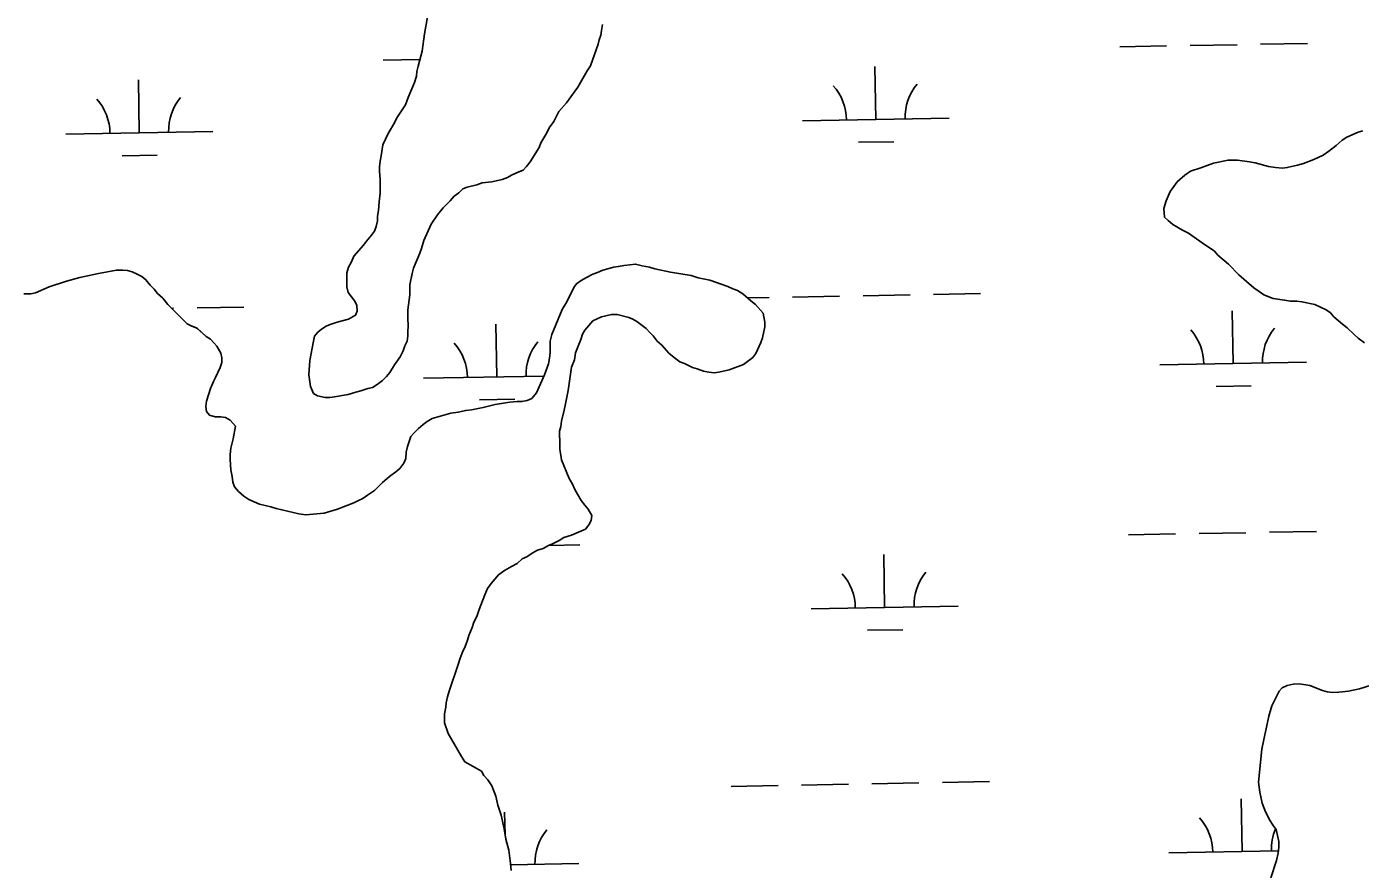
# Model space of a CAD drawing. Extents: x 3957609 to 3995875, y 234277 to 260273.
# Drawn here: x 3969026 to 3969934, y 255324 to 255898 of the extents above; entities that cross this region are included whole.
import ezdxf

# ---------------------------------------------------------------- set-up
doc = ezdxf.new("R2010")
doc.units = 0
for name, color, linetype in [('V-GRID-MAJR', 7, 'Continuous'), ('V-TOPO-SHOR', 7, 'Continuous'), ('V-WETL-SWMP', 7, 'Continuous')]:
    doc.layers.add(name, color=color, linetype=linetype)

msp = doc.modelspace()

# ---------------------------------------------------------------- linework, layer by layer
at = {"layer": 'V-GRID-MAJR'}
msp.add_spline([(3961591.061, 254847.703), (3966908.859, 254947.105), (3972226.642, 255047.279), (3977544.411, 255148.228), (3982862.165, 255249.95), (3988179.905, 255352.445), (3993497.629, 255455.714), (3993497.63, 255455.714)], degree=3, dxfattribs=at)
at = {"layer": 'V-TOPO-SHOR'}
for points in [[(3969299.755, 255910.178), (3969296.64, 255893.603), (3969295.089, 255881.766), (3969292.353, 255871.503), (3969291.573, 255867.952), (3969291.188, 255864.796), (3969290.014, 255860.452), (3969285.699, 255850.187), (3969283.739, 255845.053), (3969277.843, 255836.361), (3969276.274, 255832.808), (3969271.953, 255825.698), (3969268.422, 255817.798), (3969267.642, 255813.459), (3969267.257, 255810.303), (3969266.477, 255806.749), (3969266.092, 255802.805), (3969266.1, 255799.649), (3969266.505, 255794.523), (3969266.53, 255785.055), (3969265.754, 255779.136), (3969265.375, 255773.22), (3969264.595, 255769.271), (3969264.603, 255766.115), (3969263.822, 255762.171), (3969262.647, 255759.013), (3969260.681, 255756.246), (3969257.142, 255752.291), (3969255.176, 255749.526), (3969248.487, 255742.016), (3969246.918, 255738.068), (3969244.956, 255734.512), (3969243.783, 255730.566), (3969243.805, 255721.098), (3969244.602, 255717.156), (3969246.978, 255714.401), (3969249.351, 255711.249), (3969250.541, 255708.493), (3969250.945, 255704.548), (3969249.767, 255701.783), (3969245.042, 255699.012), (3969237.158, 255697.02), (3969232.429, 255695.43), (3969229.668, 255694.24), (3969226.518, 255692.26), (3969224.157, 255690.284), (3969221.795, 255687.517), (3969221.015, 255683.964), (3969218.68, 255670.942), (3969217.917, 255661.077), (3969219.119, 255653.192), (3969221.101, 255648.464), (3969223.866, 255646.893), (3969228.998, 255645.721), (3969232.152, 255645.73)], [(3969232.152, 255645.73), (3969235.308, 255646.131), (3969244.772, 255647.732), (3969249.894, 255649.322), (3969253.443, 255650.118), (3969258.172, 255651.71), (3969261.326, 255652.504), (3969264.478, 255654.485), (3969268.021, 255657.256), (3969270.775, 255660.023), (3969273.137, 255662.789), (3969276.278, 255667.926), (3969280.211, 255673.457), (3969282.173, 255677.406), (3969283.346, 255680.959), (3969284.919, 255684.119), (3969285.304, 255687.671), (3969285.296, 255690.824), (3969285.683, 255693.982), (3969285.273, 255700.292), (3969285.261, 255705.421), (3969286.813, 255715.681), (3969286.797, 255722.384), (3969288.355, 255730.277), (3969289.136, 255733.83), (3969293.451, 255744.097), (3969294.626, 255747.255), (3969296.191, 255752.781), (3969301.293, 255763.838), (3969305.616, 255770.16), (3969309.548, 255774.903), (3969314.271, 255779.648), (3969317.023, 255782.81), (3969320.173, 255785.184), (3969322.93, 255787.953), (3969325.686, 255789.143), (3969332.39, 255790.736), (3969335.937, 255791.928), (3969342.64, 255792.735), (3969349.736, 255794.328), (3969353.283, 255795.52), (3969356.042, 255797.105), (3969359.98, 255799.088), (3969363.923, 255800.673), (3969366.284, 255803.047), (3969368.641, 255806.209), (3969374.929, 255816.084), (3969376.104, 255819.242), (3969380.032, 255825.958), (3969381.603, 255829.513), (3969384.749, 255833.859), (3969386.32, 255836.624), (3969388.282, 255840.572), (3969393.395, 255846.501), (3969399.292, 255854.8), (3969401.258, 255857.171), (3969407.543, 255868.232), (3969409.9, 255871.788), (3969414.994, 255886.394), (3969415.776, 255889.552), (3969416.951, 255892.71), (3969417.339, 255895.866), (3969418.117, 255899.815)], [(3969936.152, 255827.387), (3969932.998, 255826.59), (3969925.118, 255823.023), (3969921.968, 255821.042), (3969918.032, 255817.483), (3969912.914, 255813.524), (3969908.975, 255810.755), (3969902.672, 255807.978), (3969895.577, 255805.199), (3969891.635, 255804.007), (3969884.539, 255802.412), (3969881.385, 255802.01), (3969876.65, 255802.393), (3969871.915, 255803.17), (3969862.838, 255805.514), (3969858.889, 255806.295), (3969850.603, 255807.458), (3969844.293, 255807.444), (3969834.436, 255805.447), (3969825.765, 255802.27), (3969818.671, 255799.887), (3969814.732, 255797.116), (3969809.617, 255792.764), (3969807.257, 255789.604), (3969804.9, 255786.046), (3969802.154, 255779.728), (3969800.587, 255774.598), (3969800.997, 255768.681), (3969803.368, 255766.32), (3969806.53, 255763.567), (3969813.246, 255759.639), (3969817.194, 255757.675), (3969826.678, 255750.993), (3969834.975, 255745.492), (3969837.349, 255742.735), (3969844.463, 255736.442), (3969851.58, 255729.358), (3969856.721, 255724.637), (3969861.859, 255720.312), (3969865.414, 255717.952), (3969868.576, 255715.593), (3969874.892, 255713.242), (3969882.785, 255712.079), (3969886.732, 255711.298), (3969891.072, 255711.309), (3969894.623, 255710.923), (3969903.304, 255708.972), (3969911.201, 255705.441), (3969913.968, 255703.475), (3969916.342, 255700.718), (3969922.271, 255695.607), (3969925.433, 255693.247), (3969930.176, 255688.525), (3969932.943, 255686.165), (3969937.291, 255683.019)], [(3969302.007, 255631.303), (3969314.621, 255634.883), (3969319.747, 255635.686), (3969324.871, 255636.88), (3969328.816, 255637.286), (3969336.701, 255638.881), (3969344.981, 255640.874), (3969354.838, 255642.475), (3969359.964, 255642.883), (3969363.12, 255642.891), (3969366.669, 255643.688), (3969369.821, 255644.88), (3969372.967, 255648.83), (3969378.459, 255661.071), (3969381.204, 255668.575), (3969381.982, 255672.519), (3969382.369, 255676.071), (3969382.348, 255683.96), (3969383.522, 255688.697), (3969390.579, 255705.674), (3969393.723, 255710.811), (3969398.433, 255720.682), (3969400.4, 255723.056), (3969403.549, 255725.429), (3969407.094, 255727.41), (3969411.428, 255729.788), (3969414.58, 255730.978), (3969418.127, 255732.565), (3969421.674, 255733.361), (3969425.617, 255734.555), (3969428.77, 255734.957), (3969432.715, 255735.755), (3969440.602, 255736.562), (3969444.941, 255735.391), (3969450.072, 255734.615), (3969453.625, 255733.439), (3969464.281, 255731.098), (3969478.488, 255728.766), (3969483.225, 255727.199), (3969491.118, 255725.64), (3969503.355, 255721.331), (3969506.91, 255719.763), (3969510.068, 255718.585), (3969513.623, 255716.228), (3969519.157, 255711.507), (3969522.319, 255709.15), (3969527.462, 255703.246), (3969528.66, 255696.936), (3969528.668, 255693.782), (3969527.107, 255686.282), (3969525.932, 255683.124), (3969522.401, 255675.62), (3969520.435, 255672.855), (3969514.133, 255668.106), (3969504.282, 255664.532), (3969497.186, 255662.937), (3969494.03, 255662.535), (3969490.481, 255662.92), (3969486.928, 255663.701), (3969482.586, 255665.269), (3969479.428, 255666.05), (3969473.898, 255668.798), (3969470.74, 255669.974), (3969467.973, 255671.94), (3969463.23, 255675.872), (3969458.485, 255681.383), (3969455.323, 255684.136), (3969452.552, 255687.681), (3969450.18, 255690.04), (3969447.807, 255692.797), (3969441.484, 255697.513), (3969438.72, 255699.086), (3969435.955, 255700.262), (3969428.062, 255702.215), (3969424.117, 255702.205), (3969417.414, 255700.612), (3969411.506, 255697.837), (3969405.999, 255691.513), (3969404.428, 255688.748), (3969403.252, 255685.194), (3969399.724, 255676.114), (3969398.945, 255671.379), (3969396.986, 255666.244), (3969394.659, 255650.46), (3969392.707, 255641.384), (3969391.929, 255637.044), (3969389.975, 255629.544), (3969389.588, 255625.993), (3969388.808, 255622.837), (3969388.83, 255613.369), (3969388.839, 255610.213), (3969389.637, 255606.271), (3969390.039, 255603.117), (3969395.198, 255590.505), (3969397.573, 255586.567), (3969399.16, 255583.022), (3969403.517, 255575.536), (3969405.89, 255572.387), (3969408.266, 255569.632), (3969410.642, 255565.298), (3969410.257, 255561.747)], [(3969023.713, 255716.228), (3969028.448, 255716.238), (3969031.6, 255717.035), (3969041.057, 255721.004), (3969052.883, 255724.977), (3969061.947, 255727.365), (3969074.565, 255730.156), (3969086.785, 255732.552), (3969091.125, 255732.563), (3969094.283, 255732.176), (3969097.439, 255731.395), (3969100.992, 255729.824), (3969104.152, 255728.256), (3969106.919, 255725.894), (3969109.69, 255722.351), (3969112.457, 255719.597), (3969114.83, 255716.447), (3969118.39, 255713.299), (3969121.949, 255708.97), (3969134.997, 255695.985), (3969137.764, 255694.413), (3969141.71, 255692.846), (3969148.037, 255687.339), (3969150.802, 255685.373), (3969153.173, 255683.011), (3969155.152, 255680.65), (3969157.925, 255675.923), (3969158.721, 255672.769), (3969158.729, 255669.613), (3969157.554, 255666.06), (3969154.414, 255659.347), (3969152.843, 255656.582), (3969150.883, 255651.845), (3969148.141, 255643.159), (3969147.756, 255639.608), (3969148.16, 255636.061), (3969150.138, 255633.698), (3969154.085, 255632.524), (3969158.031, 255632.532), (3969161.187, 255632.147), (3969164.345, 255630.181), (3969167.906, 255626.247), (3969166.35, 255617.563), (3969164.787, 255611.249), (3969164.402, 255606.91), (3969164.411, 255603.358), (3969164.822, 255596.26), (3969165.623, 255591.922), (3969166.026, 255587.98), (3969167.216, 255584.826), (3969169.985, 255581.678), (3969173.545, 255578.531), (3969177.1, 255576.173), (3969184.206, 255573.034), (3969192.102, 255571.082), (3969195.655, 255569.906), (3969199.599, 255569.126), (3969211.046, 255566.394), (3969215.781, 255565.616), (3969228.4, 255566.83), (3969237.467, 255569.614), (3969248.501, 255573.98), (3969251.653, 255575.563), (3969254.805, 255576.755), (3969257.955, 255579.129), (3969262.682, 255582.297), (3969268.191, 255587.833), (3969272.914, 255591.787), (3969277.245, 255594.953), (3969280, 255597.327), (3969282.752, 255600.884), (3969283.93, 255604.042), (3969284.313, 255608.382), (3969285.091, 255612.329), (3969287.442, 255619.04), (3969289.408, 255621.412), (3969292.558, 255624.576), (3969295.706, 255627.345), (3969298.462, 255629.323), (3969302.007, 255631.303)], [(3969410.257, 255561.747), (3969408.686, 255558.982), (3969406.326, 255555.82), (3969396.869, 255551.853), (3969391.745, 255550.262), (3969388.595, 255548.284), (3969383.866, 255545.906), (3969381.107, 255544.716), (3969377.562, 255542.734), (3969373.622, 255541.542), (3969370.075, 255539.561), (3969366.532, 255537.186), (3969363.38, 255535.6), (3969359.837, 255532.436), (3969355.896, 255530.454), (3969351.17, 255527.681), (3969347.231, 255524.912), (3969342.12, 255518.983), (3969339.76, 255515.426), (3969337.798, 255511.082), (3969333.878, 255501.21), (3969332.312, 255496.473), (3969330.35, 255492.525), (3969329.174, 255488.971), (3969326.821, 255483.444), (3969326.041, 255480.286), (3969324.474, 255475.944), (3969322.51, 255471.994), (3969320.941, 255468.045), (3969319.77, 255463.703), (3969313.501, 255445.544), (3969312.327, 255441.597), (3969311.547, 255437.651), (3969311.162, 255434.495), (3969310.384, 255430.153), (3969310.398, 255423.841), (3969312.782, 255416.747), (3969321.894, 255400.991), (3969324.267, 255397.446), (3969335.548, 255390.885)], [(3969941.799, 255449.513), (3969933.916, 255447.127), (3969926.424, 255445.531), (3969919.721, 255444.727), (3969915.381, 255444.716), (3969911.83, 255445.101), (3969908.674, 255445.884), (3969899.987, 255449.412), (3969892.884, 255450.578), (3969888.546, 255450.172), (3969884.604, 255449.375), (3969881.057, 255447.788), (3969879.091, 255445.417), (3969873.987, 255435.543), (3969872.031, 255428.439), (3969870.473, 255420.939), (3969868.519, 255412.653), (3969867.354, 255405.944), (3969865.04, 255383.454), (3969865.844, 255376.749), (3969867.442, 255369.26), (3969869.822, 255363.347), (3969872.994, 255357.043), (3969874.972, 255353.894), (3969876.953, 255351.137)], [(3969355.702, 255323.315), (3969355.301, 255328.031), (3969354.107, 255337.069), (3969352.128, 255344.532), (3969350.938, 255351.606), (3969348.958, 255361.035), (3969346.588, 255367.714), (3969345.4, 255374.001), (3969342.638, 255381.071), (3969339.879, 255384.997), (3969337.125, 255388.136), (3969335.548, 255390.885)], [(3969876.953, 255351.137), (3969878.798, 255343.025), (3969878.804, 255339.095), (3969878.417, 255335.163), (3969877.248, 255330.051), (3969873.336, 255318.254)]]:
    msp.add_lwpolyline(points, dxfattribs=at)
at = {"layer": 'V-WETL-SWMP'}
for p, q in [((3969770.417, 255884.702), (3969802.411, 255885.284)), ((3969818.409, 255885.575), (3969850.404, 255886.156)), ((3969866.401, 255886.447), (3969898.396, 255887.029)), ((3969268.592, 255875.577), (3969293.561, 255876.031)), ((3969604.224, 255835.242), (3969603.57, 255871.236)), ((3969102.399, 255826.118), (3969101.745, 255862.112)), ((3969554.233, 255834.333), (3969654.216, 255836.151)), ((3969052.408, 255825.209), (3969152.391, 255827.027)), ((3969592.507, 255819.596), (3969616.503, 255820.032)), ((3969090.682, 255810.471), (3969114.678, 255810.907)), ((3969643.557, 255715.867), (3969675.552, 255716.449)), ((3969141.732, 255706.742), (3969173.727, 255707.324)), ((3969516.75, 255713.561), (3969531.576, 255713.831)), ((3969547.573, 255714.122), (3969579.568, 255714.703)), ((3969595.565, 255714.994), (3969627.56, 255715.576)), ((3969124.503, 255706.429), (3969125.735, 255706.451)), ((3969847.762, 255668.829), (3969847.108, 255704.824)), ((3969345.937, 255659.705), (3969345.283, 255695.699)), ((3969797.77, 255667.92), (3969897.754, 255669.738)), ((3969295.945, 255658.796), (3969378.109, 255660.29)), ((3969836.045, 255653.183), (3969860.041, 255653.619)), ((3969334.22, 255644.058), (3969358.216, 255644.494)), ((3969776.465, 255552.082), (3969808.46, 255552.664)), ((3969824.457, 255552.955), (3969856.452, 255553.536)), ((3969872.449, 255553.827), (3969904.444, 255554.409)), ((3969381.539, 255544.901), (3969402.619, 255545.284)), ((3969610.273, 255502.622), (3969609.618, 255538.616)), ((3969560.281, 255501.713), (3969660.264, 255503.531)), ((3969598.555, 255486.976), (3969622.551, 255487.412)), ((3969505.629, 255380.629), (3969537.624, 255381.211)), ((3969553.621, 255381.502), (3969585.616, 255382.083)), ((3969601.613, 255382.374), (3969633.608, 255382.956)), ((3969649.605, 255383.247), (3969681.6, 255383.829)), ((3969853.81, 255336.209), (3969853.156, 255372.204)), ((3969351.612, 255347.606), (3969351.331, 255363.079)), ((3969803.818, 255335.3), (3969878.565, 255336.66)), ((3969355.375, 255327.146), (3969401.977, 255327.994))]:
    msp.add_line(p, q, dxfattribs=at)
for points in [[(3969299.755, 255910.178), (3969296.639, 255893.603), (3969295.09, 255881.766), (3969292.354, 255871.503), (3969291.573, 255867.951), (3969291.187, 255864.795), (3969290.014, 255860.453), (3969285.7, 255850.187), (3969283.74, 255845.054), (3969277.844, 255836.362), (3969276.275, 255832.808), (3969271.953, 255825.697), (3969268.422, 255817.799), (3969267.643, 255813.459), (3969267.257, 255810.302), (3969266.476, 255806.75), (3969266.091, 255802.805), (3969266.099, 255799.649), (3969266.506, 255794.522), (3969266.529, 255785.055), (3969265.754, 255779.136), (3969265.374, 255773.219), (3969264.595, 255769.272), (3969264.602, 255766.116), (3969263.823, 255762.17), (3969262.647, 255759.012), (3969260.681, 255756.246), (3969257.141, 255752.292), (3969255.175, 255749.527), (3969248.488, 255742.016), (3969246.919, 255738.067), (3969244.956, 255734.512), (3969243.782, 255730.565), (3969243.805, 255721.098), (3969244.603, 255717.156), (3969246.977, 255714.4), (3969249.351, 255711.25), (3969250.541, 255708.492), (3969250.945, 255704.548), (3969249.768, 255701.784), (3969245.042, 255699.012), (3969237.157, 255697.02), (3969232.428, 255695.431), (3969229.669, 255694.241), (3969226.518, 255692.261), (3969224.156, 255690.283), (3969221.796, 255687.516), (3969221.016, 255683.964), (3969218.681, 255670.942), (3969217.916, 255661.078), (3969219.118, 255653.192), (3969221.102, 255648.463), (3969223.867, 255646.892), (3969228.998, 255645.721), (3969232.153, 255645.729), (3969235.308, 255646.131), (3969244.771, 255647.732)], [(3969244.771, 255647.732), (3969249.895, 255649.322), (3969253.443, 255650.119), (3969258.173, 255651.709), (3969261.327, 255652.505), (3969264.478, 255654.485), (3969268.021, 255657.255), (3969270.775, 255660.023), (3969273.136, 255662.79), (3969276.279, 255667.925), (3969280.21, 255673.457), (3969282.173, 255677.406), (3969283.347, 255680.959), (3969284.918, 255684.119), (3969285.304, 255687.67), (3969285.296, 255690.825), (3969285.683, 255693.982), (3969285.273, 255700.292), (3969285.261, 255705.42), (3969286.814, 255715.68), (3969286.797, 255722.385), (3969288.356, 255730.278), (3969289.136, 255733.83), (3969293.451, 255744.097), (3969294.626, 255747.255), (3969296.191, 255752.781), (3969301.292, 255763.838), (3969305.616, 255770.16), (3969309.549, 255774.903), (3969314.271, 255779.648), (3969317.024, 255782.81), (3969320.174, 255785.185), (3969322.929, 255787.953), (3969325.687, 255789.143), (3969332.389, 255790.737), (3969335.936, 255791.929), (3969342.64, 255792.734), (3969349.737, 255794.329), (3969353.284, 255795.521), (3969356.041, 255797.105), (3969359.981, 255799.087), (3969363.922, 255800.674), (3969366.283, 255803.047), (3969368.642, 255806.208), (3969374.929, 255816.085), (3969376.105, 255819.243), (3969380.033, 255825.958), (3969381.602, 255829.512), (3969384.748, 255833.859), (3969386.319, 255836.624), (3969388.281, 255840.573), (3969393.395, 255846.502), (3969399.292, 255854.8), (3969401.258, 255857.172), (3969407.543, 255868.232), (3969409.901, 255871.788), (3969414.994, 255886.395), (3969415.775, 255889.552), (3969416.951, 255892.711), (3969417.338, 255895.867), (3969418.117, 255899.814)], [(3969936.152, 255827.387), (3969932.999, 255826.591), (3969925.118, 255823.022), (3969921.967, 255821.042), (3969918.031, 255817.482), (3969912.913, 255813.525)], [(3969912.913, 255813.525), (3969908.975, 255810.755), (3969902.671, 255807.978), (3969895.577, 255805.2), (3969891.635, 255804.007), (3969884.539, 255802.412), (3969881.384, 255802.01), (3969876.65, 255802.393), (3969871.915, 255803.17), (3969862.837, 255805.515), (3969858.89, 255806.295), (3969850.604, 255807.458), (3969844.293, 255807.443), (3969834.436, 255805.447), (3969825.766, 255802.27), (3969818.671, 255799.886), (3969814.733, 255797.115), (3969809.616, 255792.764), (3969807.257, 255789.603), (3969804.899, 255786.047), (3969802.153, 255779.729), (3969800.587, 255774.597), (3969800.996, 255768.681), (3969803.369, 255766.32), (3969806.531, 255763.567), (3969813.246, 255759.639), (3969817.195, 255757.676), (3969826.679, 255750.993), (3969834.975, 255745.491), (3969837.349, 255742.735), (3969844.464, 255736.441), (3969851.581, 255729.358), (3969856.721, 255724.637), (3969861.859, 255720.311), (3969865.415, 255717.952), (3969868.576, 255715.593), (3969874.893, 255713.242), (3969882.785, 255712.078), (3969886.732, 255711.298), (3969891.071, 255711.309), (3969894.622, 255710.923), (3969903.304, 255708.972), (3969911.202, 255705.441), (3969913.968, 255703.475), (3969916.341, 255700.719), (3969922.271, 255695.606), (3969925.432, 255693.247), (3969930.177, 255688.525), (3969932.944, 255686.165), (3969937.29, 255683.02)], [(3969438.719, 255699.086), (3969441.484, 255697.514), (3969447.807, 255692.796), (3969450.18, 255690.041), (3969452.552, 255687.68), (3969455.322, 255684.136), (3969458.484, 255681.383), (3969463.231, 255675.872), (3969467.974, 255671.939), (3969470.74, 255669.973), (3969473.898, 255668.798), (3969479.427, 255666.05), (3969482.585, 255665.269), (3969486.928, 255663.701), (3969490.48, 255662.921), (3969494.031, 255662.535), (3969497.185, 255662.937), (3969504.282, 255664.532), (3969514.134, 255668.106), (3969520.434, 255672.855), (3969522.4, 255675.621), (3969525.932, 255683.124), (3969527.107, 255686.282), (3969528.667, 255693.781), (3969528.659, 255696.936), (3969527.461, 255703.245), (3969522.319, 255709.149), (3969519.157, 255711.508), (3969513.624, 255716.228), (3969510.068, 255718.586), (3969506.909, 255719.762), (3969503.355, 255721.331), (3969491.117, 255725.641), (3969483.224, 255727.199), (3969478.487, 255728.766), (3969464.281, 255731.098), (3969453.625, 255733.439), (3969450.072, 255734.614), (3969444.942, 255735.39), (3969440.601, 255736.563), (3969432.714, 255735.755), (3969428.771, 255734.957), (3969425.616, 255734.555), (3969421.675, 255733.362), (3969418.126, 255732.564), (3969414.58, 255730.978), (3969411.427, 255729.787), (3969407.094, 255727.41), (3969403.549, 255725.429), (3969400.399, 255723.055), (3969398.433, 255720.683), (3969393.723, 255710.81), (3969390.58, 255705.675), (3969383.521, 255688.696), (3969382.349, 255683.96), (3969382.368, 255676.071), (3969381.982, 255672.52), (3969381.203, 255668.574), (3969378.46, 255661.072), (3969372.967, 255648.831), (3969369.821, 255644.879), (3969366.668, 255643.688), (3969363.12, 255642.891), (3969359.964, 255642.883), (3969354.837, 255642.476), (3969344.98, 255640.874), (3969336.701, 255638.882), (3969328.816, 255637.285), (3969324.872, 255636.881), (3969319.747, 255635.686), (3969314.622, 255634.884), (3969302.008, 255631.304), (3969298.462, 255629.323), (3969295.706, 255627.344), (3969292.557, 255624.575), (3969289.409, 255621.412), (3969287.443, 255619.04), (3969285.092, 255612.329), (3969284.313, 255608.383), (3969283.929, 255604.043), (3969282.753, 255600.884), (3969280, 255597.328), (3969277.245, 255594.954), (3969272.914, 255591.788), (3969268.19, 255587.832), (3969262.681, 255582.296), (3969257.955, 255579.129), (3969254.805, 255576.755), (3969251.653, 255575.564), (3969248.501, 255573.979), (3969237.467, 255569.613), (3969228.401, 255566.83), (3969215.781, 255565.616), (3969211.046, 255566.394), (3969199.6, 255569.127), (3969195.654, 255569.906), (3969192.101, 255571.081), (3969184.207, 255573.034), (3969177.099, 255576.173), (3969173.544, 255578.531), (3969169.986, 255581.678)], [(3969169.986, 255581.678), (3969167.217, 255584.827), (3969166.026, 255587.98), (3969165.622, 255591.923), (3969164.823, 255596.26), (3969164.411, 255603.359), (3969164.403, 255606.909), (3969164.787, 255611.249), (3969166.349, 255617.564), (3969167.906, 255626.246), (3969164.346, 255630.182), (3969161.186, 255632.147), (3969158.03, 255632.533), (3969154.085, 255632.524), (3969150.138, 255633.698), (3969148.16, 255636.06), (3969147.757, 255639.609), (3969148.142, 255643.16), (3969150.883, 255651.844), (3969152.843, 255656.582), (3969154.415, 255659.347), (3969157.554, 255666.061), (3969158.729, 255669.614), (3969158.721, 255672.769), (3969157.925, 255675.923), (3969155.152, 255680.65), (3969153.174, 255683.012), (3969150.802, 255685.373), (3969148.036, 255687.338), (3969141.711, 255692.845), (3969137.763, 255694.413), (3969134.998, 255695.985), (3969121.95, 255708.97), (3969118.389, 255713.3), (3969114.831, 255716.447), (3969112.457, 255719.597), (3969109.689, 255722.352), (3969106.919, 255725.895), (3969104.153, 255728.255), (3969100.993, 255729.825), (3969097.439, 255731.395), (3969094.282, 255732.176), (3969091.125, 255732.563), (3969086.786, 255732.552), (3969074.564, 255730.156), (3969061.948, 255727.364), (3969052.882, 255724.976), (3969041.058, 255721.003), (3969031.6, 255717.035), (3969028.447, 255716.239), (3969023.713, 255716.227)], [(3969355.701, 255323.315), (3969355.3, 255328.031), (3969354.107, 255337.069), (3969352.129, 255344.533), (3969350.939, 255351.606), (3969348.958, 255361.035), (3969346.589, 255367.713), (3969345.4, 255374), (3969342.638, 255381.07), (3969339.88, 255384.996), (3969337.124, 255388.136), (3969335.547, 255390.884), (3969324.268, 255397.447), (3969321.893, 255400.991), (3969312.782, 255416.747), (3969310.398, 255423.842), (3969310.383, 255430.153), (3969311.161, 255434.494), (3969311.548, 255437.65), (3969312.328, 255441.597), (3969313.501, 255445.544), (3969319.769, 255463.704), (3969320.942, 255468.046), (3969322.51, 255471.994), (3969324.473, 255475.944), (3969326.04, 255480.286), (3969326.821, 255483.444), (3969329.175, 255488.972), (3969330.349, 255492.525), (3969332.312, 255496.474), (3969333.878, 255501.211), (3969337.799, 255511.082), (3969339.761, 255515.426), (3969342.119, 255518.982), (3969347.232, 255524.911), (3969351.17, 255527.681), (3969355.897, 255530.454), (3969359.837, 255532.436), (3969363.379, 255535.6), (3969366.531, 255537.185), (3969370.075, 255539.561), (3969373.621, 255541.542), (3969377.562, 255542.734), (3969381.108, 255544.715), (3969383.866, 255545.905), (3969388.594, 255548.283), (3969391.744, 255550.263), (3969396.868, 255551.854), (3969406.326, 255555.821), (3969408.685, 255558.982), (3969410.256, 255561.747), (3969410.642, 255565.298), (3969408.265, 255569.631), (3969405.891, 255572.387), (3969403.517, 255575.537), (3969399.16, 255583.021), (3969397.573, 255586.567), (3969395.197, 255590.506), (3969390.039, 255603.116), (3969389.637, 255606.271), (3969388.838, 255610.213), (3969388.831, 255613.369), (3969388.808, 255622.836), (3969389.589, 255625.993), (3969389.975, 255629.544), (3969391.929, 255637.043), (3969392.707, 255641.384), (3969394.658, 255650.461), (3969396.986, 255666.245), (3969398.946, 255671.378), (3969399.724, 255676.113), (3969403.252, 255685.194), (3969404.427, 255688.747), (3969405.998, 255691.512), (3969411.505, 255697.836), (3969417.415, 255700.612), (3969424.117, 255702.206), (3969428.061, 255702.215), (3969435.955, 255700.262), (3969438.719, 255699.086)], [(3969881.057, 255447.788), (3969879.091, 255445.417), (3969873.987, 255435.543), (3969872.032, 255428.438), (3969870.472, 255420.94), (3969868.52, 255412.652), (3969867.353, 255405.943), (3969865.04, 255383.454), (3969865.845, 255376.75), (3969867.441, 255369.259), (3969869.822, 255363.348), (3969872.993, 255357.044), (3969874.973, 255353.893), (3969876.952, 255351.137), (3969878.798, 255343.024), (3969878.804, 255339.094), (3969878.418, 255335.163), (3969877.247, 255330.051), (3969873.336, 255318.254)], [(3969941.799, 255449.513), (3969933.916, 255447.127), (3969926.425, 255445.531), (3969919.721, 255444.726), (3969915.382, 255444.716), (3969911.831, 255445.102), (3969908.674, 255445.883), (3969899.987, 255449.412), (3969892.884, 255450.578), (3969888.546, 255450.173), (3969884.604, 255449.375), (3969881.057, 255447.788)]]:
    msp.add_lwpolyline(points, dxfattribs=at)
for centre, start, end in [((3969548.982, 255834.713), 0.269879, 41.813537), ((3969659.45, 255836.721), 140.269876, 181.813534), ((3969047.157, 255825.588), 0.269879, 41.813537), ((3969157.625, 255827.597), 140.269876, 181.813534), ((3969792.52, 255668.3), 0.269879, 41.813537), ((3969902.987, 255670.309), 140.269876, 181.813534), ((3969290.695, 255659.175), 0.269879, 41.813537), ((3969401.162, 255661.184), 140.269876, 181.813534), ((3969555.03, 255502.093), 0.269879, 41.813537), ((3969665.498, 255504.101), 140.269876, 181.813534), ((3969798.568, 255335.68), 0.269879, 41.813537), ((3969407.21, 255328.564), 140.269876, 181.813534), ((3969909.035, 255337.689), 156.801063, 181.813534)]:
    msp.add_arc(centre, 35.246, start, end, dxfattribs=at)

doc.saveas('drawing.dxf')
